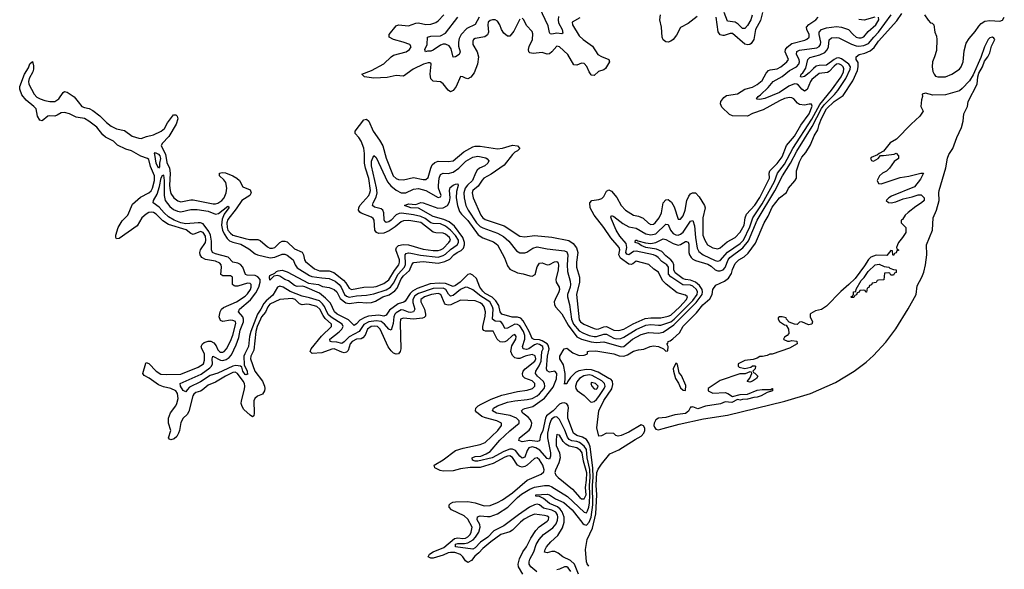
# Model space of a CAD drawing. Header units: inches. Extents: x 2293880 to 2522759, y 823965 to 1006879.
# Tile 288 of 325: x 2489527 to 2497487, y 850049 to 854491. Entities that reach past the tile are written whole.
import ezdxf

# ---------------------------------------------------------------- set-up
doc = ezdxf.new("R2010")
doc.units = ezdxf.units.IN
doc.header["$MEASUREMENT"] = 0
doc.layers.add('C4885', color=7, linetype='Continuous')
doc.layers.add('C4895', color=7, linetype='Continuous')

msp = doc.modelspace()

# ---------------------------------------------------------------- linework, layer by layer
at = {"layer": 'C4885', "color": 5, "elevation": 80}
msp.add_lwpolyline([(2490000, 853700), (2489983.1, 853703.1), (2489930.4, 853730.4), (2489890, 853741.4), (2489862.3, 853737.7), (2489830, 853718), (2489810, 853711.3), (2489770, 853714.4), (2489755.4, 853710), (2489710, 853671.9), (2489690, 853678.3), (2489672.3, 853710), (2489659.2, 853770), (2489642.8, 853790), (2489579.3, 853839.3), (2489543.8, 853883.8), (2489527.2, 853930), (2489529.5, 853950), (2489567, 854050), (2489598.2, 854101.8), (2489610, 854134.4), (2489630, 854151.9), (2489638.7, 854118.7), (2489639.1, 854090), (2489634.2, 854070), (2489603.4, 854016.6), (2489598.5, 853990), (2489600.3, 853970), (2489643.3, 853890), (2489665.5, 853865.5), (2489691.5, 853850), (2489730, 853836.6), (2489770, 853828.7), (2489810, 853829.5), (2489842.5, 853850), (2489877.4, 853902.6), (2489890, 853910.1), (2489910, 853905.5), (2489968.2, 853868.2), (2490000, 853828)], dxfattribs=at)
at = {"layer": 'C4895', "color": 5}
for points, elevation in [([(2493884.1, 854515.9), (2493879, 854490), (2493884, 854464), (2493911.3, 854410), (2493917.3, 854382.7), (2493910, 854376.3), (2493870, 854382.4), (2493830, 854373.3), (2493816.2, 854376.2), (2493810, 854386), (2493799.7, 854439.7), (2493730, 854588.5)], 60), ([(2490000, 853828), (2490030, 853790.1), (2490050, 853780.7), (2490090, 853772.4), (2490117.2, 853757.2), (2490174.9, 853714.9), (2490230, 853658.7), (2490266.5, 853630), (2490310, 853609.2), (2490373.9, 853593.9), (2490435.6, 853550), (2490490, 853532.6), (2490510.4, 853529.6), (2490552.5, 853547.5), (2490610, 853559.4), (2490671.3, 853588.7), (2490696.5, 853610), (2490722.1, 853657.9), (2490770, 853721.1), (2490790, 853722.1), (2490800.1, 853710), (2490805, 853690), (2490792.9, 853647.1), (2490734.1, 853545.9), (2490677.6, 853490), (2490671, 853470), (2490704.9, 853404.9), (2490716.8, 853336.8), (2490738.1, 853290), (2490743.3, 853250), (2490739.5, 853150), (2490743.4, 853110), (2490750, 853086.4), (2490774.4, 853050), (2490806, 853026), (2490830, 853019.1), (2490910, 853035.3), (2490930, 853035.3), (2491090, 853003), (2491110, 853001.7), (2491130, 853008.3), (2491162, 853030), (2491179.4, 853050), (2491196.3, 853090), (2491202.6, 853130), (2491194.6, 853174.6), (2491177.5, 853197.5), (2491142, 853230), (2491143.7, 853250), (2491165.3, 853254.7), (2491190, 853252.6), (2491250.3, 853230), (2491282.3, 853210), (2491303.9, 853190), (2491330, 853140.7), (2491390, 853115.8), (2491397.2, 853090), (2491386.9, 853070), (2491322.5, 853030), (2491277.3, 852962.7), (2491210, 852877.1), (2491201.3, 852850), (2491203.6, 852810), (2491210.9, 852790), (2491230, 852766.1), (2491250.2, 852750), (2491350, 852721.5), (2491384.7, 852715.3), (2491452.9, 852712.9), (2491470, 852706), (2491530, 852655.1), (2491550, 852645.1), (2491570, 852643.6), (2491590, 852650.8), (2491630, 852690.2), (2491650, 852701), (2491670, 852700.9), (2491690, 852694), (2491750, 852639.1), (2491810.6, 852610.6), (2491821.5, 852590), (2491828.6, 852550), (2491836.3, 852536.3), (2491910, 852477.4), (2491950, 852461.4), (2492030, 852461.2), (2492067, 852447), (2492144.2, 852384.2), (2492163.8, 852363.7), (2492190, 852319.8), (2492210, 852309.3), (2492310, 852328.2), (2492390, 852330.5), (2492410, 852335.1), (2492470, 852359.1), (2492510, 852388.9), (2492556.8, 852463.2), (2492592.3, 852510), (2492597.9, 852530), (2492596.4, 852550), (2492569, 852630), (2492572.2, 852650), (2492590, 852666.4), (2492626.5, 852673.5), (2492670, 852671.3), (2492790, 852636.7), (2492870, 852625.4), (2492910, 852624.9), (2492930, 852629.8), (2492950, 852642.5), (2492997.3, 852690), (2493008.9, 852710), (2493002, 852730), (2492970, 852757.5), (2492950, 852765.1), (2492890, 852767.2), (2492870, 852772.5), (2492770, 852850.5), (2492672.4, 852867.6), (2492630, 852865.8), (2492610, 852858), (2492562.3, 852817.7), (2492514.8, 852785.2), (2492470, 852765.8), (2492430, 852762.6), (2492411.5, 852771.5), (2492399.1, 852790), (2492393.5, 852870), (2492385.1, 852885.1), (2492370, 852895.3), (2492286.8, 852926.8), (2492275.5, 852935.5), (2492266.3, 852950), (2492268.1, 852970), (2492277.3, 852990), (2492348.3, 853070), (2492358.3, 853090), (2492361.9, 853110), (2492350, 853207.2), (2492322.1, 853290), (2492314.1, 853330), (2492314.8, 853410), (2492310, 853452.4), (2492288.5, 853510), (2492270, 853537.5), (2492239.1, 853570), (2492238.3, 853590), (2492310, 853681.1), (2492330, 853685.6), (2492350.8, 853670), (2492385.5, 853590), (2492437.1, 853517.1), (2492462.2, 853470), (2492490, 853371.4), (2492547.5, 853230), (2492570, 853207.9), (2492590, 853199), (2492630, 853197.5), (2492710, 853214.5), (2492790, 853198.4), (2492810, 853198.9), (2492830, 853214.6), (2492849.6, 853290.4), (2492862.7, 853317.3), (2492882.3, 853337.7), (2492910, 853347.2), (2492990, 853343.6), (2493030, 853350.6), (2493117.4, 853422.6), (2493190, 853462.9), (2493210, 853468), (2493250, 853468.4), (2493390, 853446.7), (2493430, 853452.1), (2493510, 853476.4), (2493552.2, 853472.2), (2493570.2, 853449.8), (2493551.9, 853430), (2493530, 853418.7), (2493510, 853401.4), (2493444.3, 853315.7), (2493337.4, 853242.6), (2493279.8, 853210), (2493265.1, 853194.9), (2493233.6, 853146.4), (2493191.2, 853110), (2493185.6, 853090), (2493192.1, 853050), (2493255.8, 852910), (2493270.1, 852890), (2493290, 852874.9), (2493444.4, 852824.4), (2493570, 852742.4), (2493610, 852735.2), (2493690, 852746.1), (2493830, 852734), (2493965.7, 852705.7), (2494002.6, 852682.6), (2494027.6, 852647.5), (2494038.2, 852610), (2494027.5, 852530), (2494028.3, 852491.7), (2494051.6, 852410), (2494053.7, 852370), (2494027.9, 852270), (2494050, 852066.3), (2494060.6, 852050), (2494087.9, 852030), (2494170, 851994.6), (2494190, 851990.1), (2494210, 851992.8), (2494250, 852009.7), (2494270, 852011), (2494330, 851982.7), (2494370, 851978.2), (2494410, 851990.1), (2494486.3, 852033.7), (2494584.2, 852075.8), (2494630, 852082.2), (2494710, 852082.1), (2494770, 852093.6), (2494790, 852102.5), (2494864, 852170), (2494918, 852230), (2494925.3, 852250), (2494910, 852263.4), (2494842.7, 852282.7), (2494752.1, 852352.1), (2494723.8, 852383.8), (2494690, 852448.9), (2494654.6, 852474.6), (2494613.5, 852513.4), (2494510, 852538.3), (2494483.3, 852516.7), (2494470, 852511.3), (2494450, 852513.5), (2494383.7, 852563.7), (2494371.4, 852590), (2494377.4, 852630), (2494372.2, 852650), (2494306.3, 852726.3), (2494249.9, 852810), (2494170.4, 852910), (2494138.7, 852970), (2494135.1, 853010), (2494151.7, 853028.3), (2494210, 853036.4), (2494233.7, 853046.3), (2494250, 853062.8), (2494270, 853104.6), (2494290, 853116.9), (2494310, 853106), (2494353.7, 853053.7), (2494390, 852988.4), (2494423.8, 852950), (2494490, 852910.9), (2494530, 852902.5), (2494566.8, 852886.8), (2494610, 852845.5), (2494630, 852834.6), (2494650, 852838.3), (2494665, 852850), (2494697.5, 852890), (2494714.9, 852930), (2494729.4, 853010.6), (2494750, 853035.5), (2494770, 853036.2), (2494796.1, 853016.1), (2494816.9, 852976.9), (2494850, 852879.5), (2494870, 852877.6), (2494890, 852906.2), (2494907.7, 852950), (2494921.5, 853030), (2494936.1, 853063.9), (2494950, 853082), (2494964.7, 853090), (2494990, 853090.1), (2495019.4, 853059.4), (2495063.8, 852990), (2495069.6, 852970), (2495048.7, 852890), (2495048.4, 852770), (2495050.6, 852750), (2495064.4, 852710), (2495088.4, 852670), (2495130, 852645.9), (2495170, 852639.6), (2495190, 852647.4), (2495244.9, 852695.1), (2495310.5, 852730), (2495350, 852772.4), (2495383.9, 852830), (2495391.4, 852890), (2495401.8, 852918.2), (2495470, 852991.9), (2495510, 853054.8), (2495587.7, 853210), (2495586.9, 853250), (2495591.2, 853270), (2495650, 853328.4), (2495690, 853383.3), (2495725.6, 853474.4), (2495790, 853549.6), (2495841.7, 853638.3), (2495908.9, 853730), (2495932.2, 853792.2), (2495926.9, 853806.9), (2495910, 853808.8), (2495870, 853800.5), (2495830, 853805.6), (2495814.9, 853814.9), (2495784.7, 853850), (2495770, 853858.8), (2495750, 853861), (2495710, 853852.5), (2495670, 853835.8), (2495537.6, 853762.5), (2495450, 853731.5), (2495410, 853712.1), (2495290, 853713.9), (2495263.9, 853723.9), (2495203.5, 853783.5), (2495192, 853810), (2495196.3, 853830), (2495218.3, 853861.7), (2495241.7, 853878.3), (2495330, 853892), (2495390, 853929.6), (2495450, 853946.4), (2495490, 853966.1), (2495530, 853998.8), (2495562.1, 854057.9), (2495581.1, 854078.9), (2495594.7, 854085.3), (2495650, 854094.4), (2495678.7, 854110), (2495729, 854150), (2495741, 854170), (2495715.9, 854230), (2495718.7, 854250), (2495730.3, 854269.7), (2495770, 854299.3), (2495874.2, 854325.8), (2495890, 854332.7), (2495908.9, 854350), (2495909.8, 854370), (2495891.5, 854410), (2495888.6, 854430), (2495907.1, 854452.9), (2495961.7, 854490), (2495983.1, 854510)], 80), ([(2493707.3, 850027.3), (2493658.2, 850070), (2493645.2, 850090), (2493644.6, 850110), (2493651, 850130), (2493684, 850190), (2493701.4, 850250), (2493725.3, 850290), (2493760.5, 850330), (2493836.8, 850383.2), (2493863.6, 850416.4), (2493874.6, 850445.4), (2493877.6, 850470), (2493874, 850490), (2493862.1, 850510), (2493830, 850527.8), (2493761.7, 850541.7), (2493730, 850570.3), (2493710, 850574.7), (2493690, 850570.5), (2493648.2, 850550), (2493558.7, 850490), (2493440.6, 850399.4), (2493358.9, 850361.1), (2493311.9, 850308.1), (2493251, 850269), (2493210, 850222.3), (2493190, 850210.6), (2493049.3, 850230), (2493050, 850251.1), (2493070, 850258.3), (2493122.8, 850257.2), (2493150, 850262.6), (2493192.9, 850287.1), (2493212.1, 850307.9), (2493238.8, 850350), (2493250.5, 850390), (2493245.8, 850410), (2493225, 850450), (2493227.5, 850472.5), (2493250, 850480.9), (2493310, 850474.4), (2493330, 850476.9), (2493390, 850498.4), (2493472.8, 850550), (2493550.9, 850630), (2493583.7, 850656.3), (2493650, 850697), (2493690, 850712.1), (2493770, 850727), (2493804.8, 850724.8), (2493830, 850716.6), (2493956.1, 850636.1), (2494090, 850510.1), (2494110, 850505.1), (2494118.3, 850521.7), (2494129, 850551), (2494133.2, 850586.8), (2494136.8, 850650), (2494133.2, 850730), (2494140, 850790), (2494135.1, 850855.1), (2494113.7, 850950), (2494110, 851016.4), (2494090, 851045.1), (2494053, 851073), (2494030, 851082.2), (2493990, 851086.3), (2493970, 851097), (2493956, 851116), (2493934.4, 851174.3), (2493890, 851259.8), (2493870, 851280.8), (2493850, 851277.3), (2493830, 851264.4), (2493824.4, 851255.6), (2493810, 851222.3), (2493794.6, 851150), (2493792.6, 851110), (2493817.7, 850990), (2493817.9, 850962.1), (2493810, 850939.3), (2493790, 850943.4), (2493731.2, 851011.2), (2493699.9, 851030), (2493670, 851038.3), (2493642, 851030), (2493628.6, 851010), (2493610, 850955.3), (2493590, 850945.7), (2493570, 850962.4), (2493535.5, 851010), (2493510, 851020.2), (2493490, 851018.6), (2493440.1, 850999.9), (2493345.8, 850950), (2493230, 850922.6), (2493210, 850921.8), (2493187.5, 850930), (2493184.5, 850950), (2493190, 850953.7), (2493210, 850960.3), (2493255.5, 850964.4), (2493298.5, 850981.5), (2493330, 851001.6), (2493408.8, 851091.2), (2493490, 851167.9), (2493565.8, 851230), (2493564.5, 851250), (2493543.9, 851270), (2493490.7, 851290.7), (2493382, 851310), (2493349, 851330), (2493356.5, 851350), (2493389.8, 851370), (2493470, 851399.4), (2493530, 851411.1), (2493630, 851419.9), (2493670, 851430.1), (2493710, 851450.5), (2493730, 851466.2), (2493766.3, 851510), (2493772.8, 851530), (2493770.2, 851550.2), (2493757.5, 851570), (2493712.1, 851610), (2493697.8, 851630), (2493699.9, 851650), (2493727, 851693), (2493742.4, 851730), (2493748.1, 851810), (2493759.4, 851830), (2493756.1, 851850), (2493730, 851866.4), (2493710, 851869.9), (2493690, 851862.9), (2493643.7, 851830), (2493624.9, 851825), (2493598, 851830), (2493591.7, 851850), (2493610, 851908.9), (2493610, 851938), (2493600.1, 851970), (2493570, 852015.6), (2493550, 852028.3), (2493530, 852028.7), (2493470, 851997.2), (2493450, 851995.3), (2493433.5, 852030), (2493422.5, 852042.5), (2493410, 852050.5), (2493370, 852055.5), (2493349.9, 852069.9), (2493355.2, 852150), (2493350.5, 852170), (2493328.9, 852210), (2493256.1, 852256.1), (2493190, 852308.5), (2493150, 852327.5), (2493130, 852328.9), (2493090, 852311), (2493030, 852261.3), (2493010, 852257), (2492993.3, 852273.3), (2492972.8, 852310), (2492950, 852321.3), (2492870, 852318.4), (2492750, 852278.9), (2492720.9, 852259.1), (2492705.6, 852230), (2492706.1, 852206.1), (2492722.7, 852150), (2492710.8, 852130), (2492690, 852124.5), (2492670, 852126.7), (2492630, 852143), (2492610, 852144.5), (2492570, 852121.5), (2492559, 852110), (2492551.1, 852090), (2492545, 852035), (2492530, 851982.7), (2492510, 851989.2), (2492477, 852030), (2492450, 852051.2), (2492410, 852057.5), (2492350, 852048.7), (2492310, 852026.4), (2492270.4, 851969.6), (2492191.3, 851928.7), (2492150, 851886.8), (2492130, 851872.8), (2492090, 851883.4), (2492047.2, 851887.2), (2492036.9, 851890), (2492034.9, 851910), (2492110, 851967.7), (2492130.9, 851989.1), (2492140.9, 852010), (2492133.4, 852030), (2492045.8, 852085.8), (2492024.5, 852104.5), (2492009.3, 852129.3), (2491992.4, 852172.4), (2491975.5, 852195.5), (2491950, 852218.3), (2491870, 852244.1), (2491810, 852255.1), (2491713.9, 852293.9), (2491657.3, 852330), (2491630, 852337.7), (2491610, 852328.1), (2491574.8, 852265.2), (2491520.3, 852219.7), (2491501.7, 852198.3), (2491477.6, 852150), (2491448.7, 852111.3), (2491395, 851970), (2491384.7, 851930), (2491377.7, 851850), (2491346.2, 851790), (2491340.3, 851770), (2491341.9, 851701.9), (2491365.7, 851650), (2491370, 851622), (2491366.6, 851626.6), (2491358.6, 851621.4), (2491350, 851622.3), (2491331.3, 851650), (2491323.3, 851683.3), (2491311.8, 851691.8), (2491275.3, 851695.3), (2491249.8, 851690.2), (2491130, 851633.5), (2491066.2, 851613.8), (2490990, 851564.3), (2490899.9, 851520.1), (2490879.8, 851500.2), (2490870, 851482.9), (2490865, 851485), (2490850, 851492.8), (2490826.7, 851530), (2490825.2, 851550), (2490993.8, 851626.2), (2491063.8, 851676.2), (2491077.6, 851690), (2491085.7, 851710), (2491082.9, 851750), (2491088.8, 851771.2), (2491150, 851737.7), (2491170, 851735.6), (2491195.8, 851744.2), (2491219.2, 851760.8), (2491238.4, 851781.6), (2491277.1, 851862.9), (2491297.4, 851922.6), (2491310, 851980.5), (2491335.2, 852050), (2491336.8, 852070), (2491330, 852090), (2491295.3, 852130), (2491304.7, 852150), (2491392.1, 852227.9), (2491436.8, 852283.2), (2491459.4, 852330), (2491470.8, 852370), (2491470.2, 852390), (2491452.8, 852412.8), (2491430, 852422.8), (2491366.1, 852426.1), (2491351.5, 852431.6), (2491330.2, 852490), (2491311.8, 852511.8), (2491290, 852523.3), (2491249.9, 852529.9), (2491211.6, 852571.6), (2491110, 852597.3), (2491085.4, 852610), (2491078.2, 852630), (2491078.2, 852701.8), (2491070, 852750), (2491057.5, 852777.5), (2491010, 852839.5), (2490990, 852849), (2490970, 852849.6), (2490870, 852841.3), (2490830.7, 852850), (2490775.8, 852870), (2490730, 852898), (2490694, 852930), (2490654.8, 852974.8), (2490605.6, 853010), (2490609.2, 853030), (2490638.4, 853081.6), (2490657.1, 853142.9), (2490670, 853212), (2490684, 853236), (2490690, 853234), (2490694.3, 853190), (2490694.5, 853070), (2490703.7, 853030), (2490739.9, 852979.9), (2490770, 852956), (2490802.2, 852942.2), (2490830, 852938.5), (2490910, 852956.4), (2490962.9, 852957.1), (2491050, 852943.9), (2491110, 852917.8), (2491135.3, 852924.7), (2491210, 852984), (2491217.3, 852977.3), (2491216.6, 852970), (2491181.1, 852918.9), (2491162.7, 852877.3), (2491157.7, 852830), (2491166.2, 852790), (2491179.9, 852759.9), (2491203.4, 852723.4), (2491223.9, 852703.9), (2491250, 852692.2), (2491315.7, 852675.7), (2491379.6, 852639.6), (2491430, 852598.5), (2491450, 852589.2), (2491552.7, 852567.3), (2491590, 852572.2), (2491650, 852595.9), (2491670, 852596.5), (2491690, 852586.3), (2491736.8, 852550), (2491753.3, 852510), (2491770, 852484.3), (2491870, 852422.1), (2491890, 852414.9), (2491970, 852403.1), (2492030, 852399.2), (2492076.5, 852376.5), (2492110.6, 852350.6), (2492127.1, 852330), (2492152.8, 852270), (2492170, 852255.4), (2492190, 852249.3), (2492250, 852259), (2492330, 852264.1), (2492390, 852275.1), (2492490, 852308.2), (2492524.3, 852330), (2492550, 852362.4), (2492587.2, 852432.7), (2492638.9, 852490), (2492646.7, 852513.3), (2492642.1, 852590), (2492650, 852600.6), (2492670, 852605.4), (2492690, 852603.5), (2492766.7, 852586.7), (2492910, 852570.6), (2492950, 852584), (2492970, 852596.6), (2493010, 852633.3), (2493063.3, 852670), (2493074.2, 852690), (2493073.1, 852710), (2493050, 852747.5), (2493010.2, 852790.2), (2492970, 852822.3), (2492930, 852840.3), (2492870, 852842.9), (2492850, 852849.7), (2492803.6, 852883.6), (2492770, 852899.6), (2492710, 852914.3), (2492613.3, 852926.7), (2492594.6, 852925.4), (2492570, 852912.7), (2492530.2, 852869.8), (2492510, 852857.7), (2492490, 852851.2), (2492479.7, 852859.7), (2492473.8, 852873.8), (2492470.6, 852930), (2492461.4, 852950), (2492450, 852960.9), (2492395.3, 852975.3), (2492380.2, 852990), (2492384.5, 853010), (2492410, 853055.5), (2492417.5, 853090), (2492412, 853132), (2492371.2, 853310), (2492372, 853348), (2492390, 853394), (2492410, 853376.9), (2492500.7, 853180.7), (2492527.1, 853147.1), (2492570, 853111.9), (2492610, 853092.1), (2492648.7, 853090), (2492710, 853121.8), (2492750, 853125.6), (2492810, 853109.2), (2492910, 853052.7), (2492930, 853060.3), (2492933.6, 853070), (2492914, 853130), (2492911.9, 853150), (2492918, 853210), (2492930, 853240.6), (2492950, 853249.5), (2492990, 853247.7), (2493030, 853257.7), (2493077.6, 853290), (2493133.9, 853346.1), (2493190, 853379.3), (2493230, 853388.2), (2493294, 853374), (2493306.7, 853366.7), (2493320.6, 853350), (2493312.2, 853330), (2493286.3, 853310), (2493244.7, 853290), (2493226.6, 853273.4), (2493210.8, 853249.2), (2493187.3, 853190), (2493147, 853153), (2493129, 853130), (2493117.1, 853090), (2493119.9, 853050), (2493132.5, 852990), (2493152.1, 852952.2), (2493219.4, 852850), (2493250, 852820.3), (2493270, 852808.3), (2493390, 852765.7), (2493439, 852739), (2493480.6, 852700.6), (2493543.9, 852623.9), (2493570, 852607.1), (2493610, 852606.4), (2493627.7, 852612.3), (2493674.7, 852645.3), (2493710, 852654.5), (2493790, 852638.1), (2493930, 852623.9), (2493950, 852614.4), (2493959.5, 852590), (2493952.5, 852510), (2493954.8, 852454.8), (2493977.8, 852377.8), (2493980.9, 852350), (2493977.9, 852330), (2493955.4, 852270), (2493954.4, 852250), (2493970.8, 852190), (2493986.9, 852070), (2494004.2, 852030), (2494050, 851975.6), (2494078.9, 851958.9), (2494130, 851939.6), (2494169.9, 851930.1), (2494190, 851930.3), (2494250, 851949.5), (2494270, 851949.4), (2494330, 851917.2), (2494350, 851911.6), (2494386.3, 851913.7), (2494410, 851924), (2494510, 851988), (2494590, 852022.3), (2494630, 852027.2), (2494690, 852020.9), (2494710, 852023.1), (2494790, 852048.4), (2494817.7, 852070), (2494970, 852222), (2495003.6, 852270), (2495006.8, 852290), (2494999, 852310), (2494970, 852336.3), (2494950, 852344.2), (2494888.2, 852348.2), (2494790, 852413.4), (2494772.9, 852432.9), (2494771.2, 852490), (2494759.5, 852510), (2494717.7, 852537.7), (2494688.5, 852570), (2494670, 852583.5), (2494650, 852591.6), (2494510, 852620.9), (2494490, 852616), (2494450, 852591.6), (2494435, 852595), (2494427.4, 852610), (2494434.3, 852650), (2494430, 852680.6), (2494379.3, 852740.7), (2494349.6, 852790), (2494310, 852878.4), (2494305.8, 852894.2), (2494310, 852907.3), (2494330, 852901.2), (2494402.9, 852842.9), (2494450, 852815.9), (2494510, 852805.1), (2494590, 852759.7), (2494630, 852752.3), (2494670, 852760.3), (2494750, 852838.5), (2494770, 852836.5), (2494789.3, 852789.3), (2494810, 852761.9), (2494830, 852751.5), (2494850, 852750.5), (2494870, 852758), (2494890, 852773), (2494950, 852861), (2494970, 852868.9), (2494983.3, 852823.3), (2494991, 852730), (2495004.9, 852644.9), (2495016, 852616), (2495052.6, 852590), (2495150, 852545.8), (2495170, 852538.8), (2495190, 852543.3), (2495247.6, 852612.4), (2495350, 852681.2), (2495377.9, 852710), (2495430, 852815.3), (2495455, 852890), (2495530, 853003.4), (2495630, 853182.9), (2495653, 853250), (2495710, 853324.3), (2495776.6, 853450), (2495930, 853686.1), (2495995.4, 853804.6), (2496090, 853919.7), (2496167.1, 854030), (2496187.1, 854070), (2496190, 854093.8), (2496183.7, 854110), (2496170, 854123.9), (2496150, 854134), (2496130, 854131.3), (2496110, 854116.2), (2496070, 854071.1), (2496056.5, 854063.5), (2495990, 854054.9), (2495930, 854006.7), (2495918.5, 853990), (2495892.9, 853927.1), (2495870, 853913.8), (2495850, 853929.9), (2495822.4, 853962.4), (2495810, 853970.7), (2495790, 853972.8), (2495745.4, 853954.6), (2495670, 853901.7), (2495550, 853853.4), (2495510, 853845), (2495487.6, 853847.6), (2495484.5, 853850), (2495495.8, 853870), (2495516.2, 853883.8), (2495577.7, 853942.3), (2495617, 853990), (2495690, 854032.6), (2495750, 854078.8), (2495806, 854110), (2495825.7, 854130), (2495831.6, 854150), (2495827.2, 854170), (2495806.8, 854210), (2495810, 854232.5), (2495830, 854244), (2495970, 854264.3), (2495990, 854273.6), (2496001.3, 854290), (2496004.1, 854310), (2495989.9, 854370), (2495991.2, 854388.8), (2496009.7, 854410.3), (2496050, 854425.1), (2496090, 854431), (2496130, 854434.4), (2496170, 854429.2), (2496226.7, 854410), (2496263.8, 854370), (2496290, 854350.2), (2496310, 854343.8), (2496330, 854343.8), (2496350, 854350.9), (2496386.2, 854393.8), (2496447.3, 854450), (2496471.6, 854490), (2496469.7, 854509.7)], 60), ([(2494044.8, 850010), (2494010.8, 850090.8), (2493981.1, 850121.1), (2493918, 850150), (2493879.7, 850179.7), (2493851.9, 850191.9), (2493828.2, 850191.8), (2493790, 850181.6), (2493770, 850186.6), (2493775.7, 850210), (2493786.9, 850230), (2493819.6, 850270), (2493877.7, 850322.3), (2493915.4, 850384.6), (2493928, 850430), (2493929.9, 850470), (2493912.7, 850512.7), (2493895.6, 850535.6), (2493874, 850554), (2493810, 850580.8), (2493761.6, 850621.6), (2493730, 850636.4), (2493700.8, 850640.8), (2493698.7, 850650), (2493790, 850656.7), (2493810, 850650.1), (2493858.9, 850618.9), (2493924.8, 850590), (2493994, 850530), (2494079.7, 850419.7), (2494090, 850410.1), (2494110, 850406.5), (2494130, 850430.9), (2494145.6, 850470), (2494159.1, 850570), (2494156.4, 850730), (2494162.1, 850790), (2494160, 850870), (2494138.9, 851038.9), (2494129.1, 851069.1), (2494110, 851097.9), (2494077.7, 851117.7), (2494030, 851130.9), (2494004.2, 851150), (2493958.8, 851270), (2493957.4, 851310), (2493964.2, 851350), (2493960.7, 851370), (2493950, 851385.6), (2493930, 851392.9), (2493910, 851392.5), (2493890, 851383.5), (2493838.6, 851330), (2493786.2, 851290), (2493776.5, 851270), (2493755, 851170), (2493737.1, 851130), (2493730, 851087.7), (2493710, 851080.4), (2493650, 851088.8), (2493590, 851080.3), (2493560.9, 851090), (2493568, 851110), (2493645.4, 851174.6), (2493656.3, 851190), (2493665.1, 851214.9), (2493666.2, 851230), (2493657.2, 851257.2), (2493637.6, 851277.6), (2493593.8, 851310), (2493582.4, 851330), (2493596.3, 851343.7), (2493610, 851349.5), (2493675.2, 851364.8), (2493768.3, 851431.7), (2493838.9, 851521.1), (2493867.4, 851587.4), (2493870.2, 851630), (2493852.4, 851650), (2493810, 851641.7), (2493790, 851651.5), (2493786.2, 851670), (2493795.1, 851770), (2493808, 851830), (2493799.3, 851859.3), (2493790.5, 851870.5), (2493750, 851895.1), (2493730, 851902.7), (2493686.7, 851906.7), (2493670, 851912.9), (2493644.5, 851970), (2493596.5, 852056.6), (2493577.9, 852077.9), (2493550, 852087.2), (2493507, 852087), (2493425.9, 852110), (2493412.5, 852130), (2493401.6, 852181.6), (2493377.2, 852217.2), (2493347.1, 852247.1), (2493290, 852278.8), (2493270, 852296.5), (2493245.9, 852330), (2493219.2, 852399.2), (2493190, 852427.1), (2493170, 852435.8), (2493149.3, 852430.7), (2493086.8, 852370), (2493050, 852342.6), (2493030, 852335), (2492970, 852358.3), (2492917.5, 852362.5), (2492844.9, 852355.1), (2492741, 852319), (2492703.1, 852296.9), (2492682.9, 852277), (2492644.5, 852215.5), (2492632.7, 852207.3), (2492587.1, 852193), (2492516, 852144), (2492490, 852102.2), (2492470, 852095.3), (2492430, 852101.7), (2492346.4, 852093.6), (2492316.2, 852083.8), (2492277.9, 852062.2), (2492250, 852032), (2492230, 852019.8), (2492184.1, 852064.1), (2492094.7, 852110), (2492070.9, 852130), (2492039.5, 852199.4), (2492000.6, 852240.6), (2491950, 852279.9), (2491831.6, 852331.6), (2491810, 852336.4), (2491770, 852334.8), (2491750, 852342.4), (2491700, 852380), (2491670, 852391.8), (2491630, 852418.2), (2491610, 852424.1), (2491582.9, 852417.1), (2491550, 852384.5), (2491545.6, 852410), (2491550, 852424), (2491590, 852443), (2491603.6, 852456.4), (2491617.7, 852462.3), (2491650, 852465.3), (2491690, 852452.8), (2491862.4, 852362.4), (2491943.1, 852350), (2491975.6, 852335.6), (2492030, 852325.6), (2492070, 852311.3), (2492090, 852292.4), (2492118.4, 852238.4), (2492163.6, 852203.6), (2492190, 852196.7), (2492270, 852208.1), (2492330, 852201.7), (2492370, 852205.4), (2492404.7, 852215.3), (2492463.5, 852250), (2492513, 852267), (2492560.7, 852299.3), (2492578.7, 852321.3), (2492610, 852395.2), (2492630, 852419.9), (2492677.3, 852462.7), (2492696.9, 852510), (2492710, 852528.3), (2492790, 852535.4), (2492910, 852523.6), (2492964.9, 852535.1), (2493004.9, 852555.1), (2493035.5, 852590), (2493064, 852610), (2493095.7, 852624.3), (2493114.6, 852645.4), (2493123.2, 852670), (2493123.9, 852690), (2493110.2, 852730.2), (2493042.1, 852822.1), (2492997.7, 852857.7), (2492957.1, 852877.1), (2492870, 852901.3), (2492750, 852967.6), (2492689.2, 852970), (2492637, 852990), (2492670, 853001.8), (2492730, 852997), (2492770, 853012.3), (2492790, 853010.8), (2492907, 852967), (2492950.9, 852969.1), (2492984.3, 852990), (2493000.9, 853019.1), (2493007.3, 853050), (2493002, 853110), (2493006.3, 853133.6), (2493030, 853153.1), (2493050, 853161.2), (2493070, 853162.8), (2493071.9, 853150), (2493058.6, 853101.4), (2493056.3, 853050), (2493065.3, 852990), (2493081.6, 852941.6), (2493097.9, 852917.9), (2493150, 852868.7), (2493233.1, 852753.1), (2493270, 852726.7), (2493356.1, 852696), (2493388.7, 852670), (2493446.9, 852566.8), (2493470, 852500.2), (2493490, 852473.2), (2493550, 852444.2), (2493597.8, 852437.7), (2493650, 852419.7), (2493670, 852417.3), (2493693.8, 852430), (2493710, 852492), (2493730, 852523.8), (2493750, 852525.9), (2493790, 852510.1), (2493810, 852512.4), (2493850, 852534.2), (2493870, 852537.5), (2493878.3, 852530), (2493882.3, 852510), (2493879.7, 852470), (2493861.2, 852390), (2493864.1, 852370), (2493888.2, 852330), (2493890.1, 852310), (2493884.9, 852290), (2493854.5, 852230), (2493848.7, 852210), (2493849.3, 852190), (2493859.7, 852170), (2493910, 852113.5), (2493962.2, 852022.2), (2494030, 851927.5), (2494067.9, 851907.9), (2494147.7, 851887.7), (2494190, 851882.5), (2494250, 851887), (2494390, 851845.7), (2494410.4, 851849.6), (2494480.6, 851910), (2494550, 851947.7), (2494610, 851963.9), (2494690, 851957), (2494730, 851966.1), (2494815.3, 852024.7), (2494996.2, 852203.8), (2495044.3, 852270), (2495047.8, 852290), (2495043.5, 852310), (2495021.9, 852341.9), (2494990, 852368.5), (2494950, 852386), (2494910, 852389.7), (2494890, 852397.3), (2494825.7, 852445.7), (2494815.6, 852470), (2494814.4, 852510), (2494807.3, 852530), (2494790.6, 852550.6), (2494750, 852581.9), (2494717.9, 852618), (2494674.9, 852634.9), (2494589.7, 852650), (2494550, 852665.9), (2494530, 852681.8), (2494503.1, 852690), (2494504.5, 852710), (2494515.5, 852710), (2494523.6, 852703.6), (2494586.5, 852686.5), (2494630, 852681.7), (2494670, 852688.6), (2494730, 852720.1), (2494750, 852715), (2494810, 852680.6), (2494850, 852668.2), (2494870, 852672.9), (2494910, 852699.1), (2494917.5, 852697.5), (2494930, 852692.5), (2494935.7, 852675.7), (2494937.4, 852610), (2494942.5, 852590), (2494954.1, 852570), (2494970, 852555.4), (2494990, 852545.3), (2495090, 852514.8), (2495117.9, 852497.9), (2495150, 852468.8), (2495170, 852459.7), (2495190, 852459.7), (2495213.8, 852470), (2495230.8, 852489.2), (2495255.3, 852550), (2495268, 852570), (2495372.7, 852647.3), (2495417.5, 852702.5), (2495490, 852870.9), (2495631.7, 853108.3), (2495693.6, 853230), (2495758, 853330), (2495810, 853429.2), (2495933.5, 853626.6), (2496007.5, 853772.5), (2496030, 853803.7), (2496113.5, 853886.5), (2496140.5, 853919.5), (2496205.7, 854014.3), (2496241.5, 854090), (2496242.4, 854110), (2496230.8, 854130), (2496219.6, 854139.6), (2496170, 854175.5), (2496150, 854181.7), (2496130, 854179.3), (2496110, 854169), (2496050, 854122.5), (2495990, 854121), (2495966.2, 854113.8), (2495942.9, 854097.1), (2495910, 854061.3), (2495870, 854030.8), (2495850, 854026), (2495838.7, 854030), (2495843.5, 854050), (2495858, 854062), (2495881, 854099), (2495897.3, 854170), (2495914.2, 854185.8), (2495994.4, 854205.6), (2496034.8, 854225.2), (2496054.1, 854245.9), (2496064.8, 854270), (2496071.5, 854328.4), (2496090, 854343.8), (2496130, 854347.9), (2496150, 854344.3), (2496250, 854292), (2496290, 854279.6), (2496310, 854277.5), (2496350, 854282.4), (2496390, 854298.7), (2496430.9, 854350), (2496469.9, 854390), (2496571.4, 854530)], 40), ([(2493570, 854496), (2493521, 854399), (2493490, 854358), (2493470, 854358.3), (2493441, 854381), (2493420.7, 854410), (2493407.4, 854450), (2493390, 854479.1), (2493370, 854488.2), (2493350, 854489.7), (2493330, 854484.7), (2493315.3, 854470), (2493310.3, 854450), (2493317.2, 854390), (2493310, 854367.6), (2493288.6, 854351.4), (2493210, 854339.7), (2493195.8, 854330), (2493190, 854317.2), (2493191.3, 854290), (2493225.3, 854230), (2493234.8, 854190), (2493228, 854130), (2493200.1, 854059.9), (2493174.6, 854025.4), (2493150, 854013.8), (2493130, 854018), (2493110, 854029.7), (2493090, 854032), (2493055, 853950), (2493030, 853917.2), (2493010, 853908.5), (2492990, 853921), (2492950, 853972.2), (2492930, 853988.5), (2492870, 853994.7), (2492851.9, 854011.8), (2492845.6, 854050), (2492854.4, 854130), (2492850, 854138.7), (2492841.7, 854141.7), (2492830, 854142.4), (2492790.3, 854130), (2492708.7, 854090), (2492630, 854033.7), (2492570, 854038.3), (2492497.7, 854022.3), (2492390, 854019), (2492313.2, 854030), (2492294, 854050), (2492370, 854080.2), (2492470, 854133.9), (2492529.6, 854190.5), (2492550, 854203.1), (2492650, 854230.9), (2492677.7, 854250), (2492691.6, 854270), (2492679.7, 854290), (2492628, 854310), (2492548, 854330), (2492513.3, 854350), (2492512.8, 854370), (2492570, 854440.7), (2492590, 854450.2), (2492670, 854441.5), (2492730, 854462.4), (2492750, 854463.9), (2492810, 854451.8), (2492850, 854455.3), (2492890, 854468.2), (2492910, 854481.1), (2492956.8, 854530)], 80), ([(2493242.1, 854510), (2493209.3, 854450.7), (2493141.4, 854418.6), (2493096.8, 854370), (2493080.6, 854339.4), (2493073.3, 854310), (2493075.7, 854275.7), (2493087.8, 854230), (2493078.7, 854210), (2493050, 854189.8), (2493030, 854187.6), (2493016.1, 854256.1), (2492999.1, 854279.1), (2492970, 854293.9), (2492950, 854294), (2492930, 854285.8), (2492870, 854243.6), (2492850, 854235.9), (2492824.5, 854235.5), (2492808.7, 854230), (2492802.4, 854250), (2492821.8, 854290), (2492822.9, 854350), (2492850, 854356.8), (2492930, 854361.4), (2492970, 854380.8), (2493070.3, 854509.7)], 60), ([(2494128.2, 850075.4), (2494113.8, 850093.8), (2494107.9, 850110), (2494101.1, 850210), (2494114.2, 850290), (2494158.8, 850381.2), (2494184.2, 850495.8), (2494191.3, 850650), (2494187.2, 850730), (2494191.9, 850830), (2494203, 850857), (2494230, 850898.6), (2494296.9, 850983.1), (2494370, 851013.7), (2494502, 851098), (2494550, 851123.7), (2494572, 851148), (2494580.9, 851170), (2494581.7, 851190), (2494570, 851209.6), (2494550, 851215.6), (2494450, 851157), (2494390, 851129.5), (2494365.6, 851125.6), (2494346, 851130), (2494330, 851146), (2494270, 851148), (2494230, 851128), (2494210, 851126), (2494191.8, 851191.8), (2494210, 851330.8), (2494250, 851414.3), (2494312.8, 851507.2), (2494322.7, 851542.7), (2494318.7, 851570), (2494305.2, 851585.2), (2494290, 851589.9), (2494202.4, 851642.4), (2494150, 851661.7), (2494110, 851662.8), (2494047.8, 851652.2), (2494020, 851640), (2493980.4, 851599.6), (2493955.3, 851564.7), (2493950, 851547), (2493931.2, 851548.9), (2493930, 851546), (2493937.5, 851582.5), (2493935.3, 851630), (2493922.2, 851702.2), (2493893.2, 851750), (2493894, 851770), (2493929.2, 851830.8), (2493950, 851836), (2493999.3, 851799.3), (2494050, 851777.3), (2494090, 851778.8), (2494112.7, 851787.3), (2494118, 851790), (2494118, 851810), (2494127, 851813), (2494184.5, 851815.5), (2494329.8, 851790.2), (2494373.7, 851773.6), (2494410, 851771.6), (2494439.2, 851780.8), (2494490, 851812.3), (2494530, 851823.7), (2494572.1, 851827.9), (2494624, 851850), (2494650, 851854), (2494691, 851850), (2494731, 851831), (2494750, 851812), (2494766, 851814), (2494768, 851850), (2494759, 851870), (2494765.4, 851874.6), (2494769.6, 851890), (2494784.9, 851895.1), (2494807.8, 851912.2), (2494859.8, 851960.2), (2494890, 852014.3), (2494997.5, 852122.5), (2495050, 852187), (2495104.8, 852235.2), (2495123.6, 852270), (2495130, 852311.3), (2495153.6, 852346.4), (2495223.5, 852376.5), (2495257.1, 852402.9), (2495281.5, 852438.5), (2495290, 852473), (2495310, 852520.3), (2495341.2, 852550), (2495384.7, 852575.3), (2495417.1, 852602.9), (2495475.8, 852684.2), (2495544.5, 852850), (2495576.3, 852903.7), (2495610, 852974.2), (2495670, 853051.8), (2495726.8, 853093.2), (2495742.7, 853130), (2495792.3, 853187.7), (2495806, 853210), (2495806.6, 853270), (2495830, 853342), (2495850, 853378.9), (2495881.5, 853418.5), (2495920.6, 853479.4), (2495950, 853552.4), (2495978.9, 853601.1), (2495990, 853644.2), (2496010, 853693.1), (2496049.4, 853770), (2496110, 853829.6), (2496183.2, 853876.8), (2496263.1, 853996.9), (2496300, 854080), (2496306.3, 854110), (2496304.5, 854144.5), (2496289.7, 854170), (2496289.2, 854190), (2496312.7, 854210), (2496359, 854221), (2496402.3, 854237.7), (2496435.2, 854264.8), (2496470, 854316.8), (2496618, 854482), (2496658.5, 854541.5)], 20), ([(2495004.3, 854515.7), (2494930, 854460.8), (2494870, 854426.5), (2494835.5, 854364.5), (2494810, 854331.7), (2494790, 854316.4), (2494770.5, 854309.5), (2494750, 854311.1), (2494728.7, 854328.7), (2494721.1, 854350), (2494714.6, 854430), (2494702.5, 854490), (2494708.6, 854530)], 80), ([(2495531, 854550), (2495514.7, 854485.3), (2495476, 854410), (2495461.2, 854330), (2495441.2, 854298.8), (2495430, 854290.5), (2495413, 854287), (2495390, 854291.5), (2495290, 854379.9), (2495270, 854379.2), (2495223.2, 854363.2), (2495210, 854361.9), (2495189.1, 854369.1), (2495172.9, 854392.9), (2495157.4, 854510)], 80), ([(2495448.2, 854528.2), (2495437.2, 854490), (2495410, 854442.6), (2495390, 854418.6), (2495370, 854420.2), (2495335.4, 854455.4), (2495310.4, 854470.4), (2495250, 854479.1), (2495221.6, 854550)], 60), ([(2496440.7, 854510), (2496353.2, 854486.8), (2496310, 854492.6)], 60), ([(2496840.7, 854530), (2496870, 854486), (2496890, 854466.4), (2496903, 854463), (2496916, 854450), (2496924, 854390), (2496937.8, 854357.8), (2496942.3, 854330), (2496937.5, 854242.5), (2496923.1, 854190), (2496905.8, 854150), (2496903.2, 854110), (2496910, 854071.3), (2496918.4, 854050), (2496930, 854035.5), (2496950, 854029.3), (2497010, 854029.3), (2497062.9, 854050), (2497124.4, 854090), (2497137.3, 854110), (2497152.9, 854150), (2497160.9, 854239.1), (2497179.2, 854300.8), (2497202, 854338), (2497250, 854394.6), (2497280.9, 854439.1), (2497299.9, 854460.1), (2497330, 854479.7), (2497370, 854485.2), (2497450, 854478.1), (2497472.8, 854487.2), (2497486.5, 854510)], 20), ([(2494055.7, 854504.3), (2493994.3, 854470), (2493995, 854450), (2494050, 854361), (2494082.3, 854330), (2494157.6, 854277.5), (2494200.1, 854210), (2494230, 854192.2), (2494290.3, 854170), (2494294, 854150), (2494262.6, 854097.4), (2494250, 854085.9), (2494207.3, 854072.7), (2494170, 854039.3), (2494150, 854041.6), (2494146, 854046), (2494129.6, 854069.6), (2494112.7, 854112.7), (2494090, 854135.8), (2494070, 854137.9), (2494030, 854122.8), (2494006.5, 854126.5), (2493958.7, 854210), (2493890, 854270.6), (2493870, 854276.8), (2493830.1, 854229.9), (2493810, 854213.5), (2493790, 854211.6), (2493750, 854224.8), (2493676.9, 854216.9), (2493650, 854222.6), (2493643.5, 854230), (2493640.7, 854250), (2493646.2, 854273.8), (2493672.6, 854330), (2493676, 854376), (2493670, 854394), (2493622.8, 854442.8), (2493602.7, 854490), (2493590, 854502.7)], 80), ([(2493595, 850010), (2493559, 850070), (2493556.5, 850090), (2493567.7, 850132.3), (2493595.3, 850190), (2493623.4, 850230), (2493659.3, 850300.7), (2493698.5, 850361.5), (2493727.1, 850392.9), (2493790, 850437.5), (2493801.1, 850450), (2493803.7, 850470), (2493790, 850479), (2493770, 850483.7), (2493690, 850494.3), (2493650, 850479.6), (2493606, 850454), (2493575.7, 850430), (2493510, 850363.9), (2493488.6, 850351.5), (2493417.9, 850330), (2493334.6, 850270), (2493270, 850218), (2493239.2, 850180.8), (2493206.2, 850153.8), (2493178.9, 850121.1), (2493150, 850104.9), (2493130, 850116.8), (2493110.4, 850150.4), (2493090, 850167.9), (2493043.8, 850183.8), (2493010, 850185.7), (2492990, 850181), (2492950, 850162.1), (2492870, 850139.9), (2492850, 850138.4), (2492828.3, 850150), (2492841.2, 850170), (2492869.9, 850190), (2492955.3, 850224.7), (2493042.1, 850297.9), (2493070, 850302.4), (2493110, 850298.2), (2493130, 850301.1), (2493150.7, 850310), (2493168.2, 850330), (2493177.3, 850350), (2493184.5, 850390), (2493150, 850452.8), (2493120.6, 850480.6), (2493018.5, 850530), (2492998.5, 850550), (2492999.7, 850570), (2493010, 850580.3), (2493029.2, 850590.8), (2493050, 850594.3), (2493150, 850596.1), (2493210, 850585.8), (2493281.6, 850561.6), (2493330, 850564.3), (2493390, 850588.7), (2493430, 850611.5), (2493510, 850667.2), (2493630, 850770.1), (2493742.2, 850817.8), (2493763.9, 850836.1), (2493768.2, 850851.8), (2493757.3, 850890), (2493730, 850934.1), (2493710, 850948.9), (2493690, 850944.1), (2493629.6, 850890.4), (2493610, 850879.8), (2493590, 850875.5), (2493570, 850878.6), (2493550.6, 850890.6), (2493510, 850953.2), (2493490, 850965.3), (2493470, 850964), (2493450, 850956.2), (2493355.8, 850904.2), (2493250, 850870.8), (2493170, 850871.4), (2493090, 850860.9), (2493030, 850845.2), (2492950, 850841.2), (2492927.4, 850847.4), (2492883.7, 850870), (2492877, 850890), (2492950, 850932.6), (2493050, 851010.1), (2493111.2, 851028.9), (2493250, 851056.9), (2493290, 851074.7), (2493392, 851170), (2493421.4, 851210), (2493422.3, 851230), (2493383.1, 851250), (2493291.8, 851271.8), (2493263.1, 851283.1), (2493218.8, 851318.8), (2493211.8, 851330), (2493214.4, 851350), (2493232.3, 851370), (2493256.4, 851383.6), (2493337.5, 851422.5), (2493423.7, 851456.3), (2493550, 851484.8), (2493630, 851496.1), (2493671.4, 851510), (2493691.9, 851530), (2493691.7, 851550), (2493670, 851571), (2493610, 851593.4), (2493594, 851610), (2493590.5, 851630), (2493597.4, 851650), (2493614.4, 851670), (2493691.4, 851730), (2493700.1, 851750), (2493694.5, 851774.5), (2493670, 851783.9), (2493612.3, 851770), (2493570, 851753.5), (2493550, 851752.5), (2493530, 851758.4), (2493510, 851776.1), (2493498.3, 851810), (2493506.5, 851853.5), (2493538.4, 851910), (2493541.5, 851930), (2493530, 851947.2), (2493510, 851937.3), (2493464, 851896), (2493450, 851887.5), (2493430, 851883.2), (2493410, 851888.2), (2493387.5, 851907.5), (2493353.5, 851973.4), (2493292.6, 851972.6), (2493278.8, 851978.8), (2493269.9, 851989.9), (2493271.4, 852010), (2493290, 852094.9), (2493293.3, 852130), (2493280.7, 852170), (2493267.8, 852190), (2493250, 852202.9), (2493210, 852219.2), (2493090, 852224.5), (2493013.2, 852186.8), (2492990, 852183.7), (2492969.9, 852189.9), (2492960.3, 852200.3), (2492932.2, 852270), (2492910, 852277.1), (2492856.5, 852270), (2492800.6, 852250), (2492769.6, 852230), (2492768.9, 852210), (2492798.7, 852150), (2492808.9, 852111.1), (2492806.4, 852093.6), (2492797, 852083), (2492782.6, 852077.4), (2492710, 852069.2), (2492630, 852079.5), (2492606.6, 852070), (2492601.7, 852038.3), (2492608.3, 851830), (2492603.4, 851810), (2492590, 851790.6), (2492570, 851787), (2492550, 851795.6), (2492530, 851813.5), (2492506.7, 851846.7), (2492441.4, 851990), (2492420.3, 852010), (2492393.5, 852013.5), (2492367.7, 852010), (2492339.6, 851990), (2492320, 851940), (2492301.4, 851918.6), (2492287.6, 851912.4), (2492250, 851907.5), (2492213.5, 851890), (2492198.9, 851870), (2492183.1, 851816.9), (2492170, 851803.6), (2492150, 851798.8), (2492130, 851802.4), (2492070, 851830.9), (2492050, 851829), (2491970, 851798.3), (2491892.7, 851792.7), (2491875.6, 851810), (2491883.4, 851830), (2491967, 851933), (2492048.1, 852010), (2492047.2, 852030), (2491996.3, 852076.3), (2491979.1, 852099.1), (2491954.3, 852150), (2491930, 852172.8), (2491870, 852189.9), (2491848.6, 852191.4), (2491810, 852185.2), (2491790, 852194.1), (2491755, 852230), (2491730, 852237.9), (2491630, 852228.2), (2491550, 852190.3), (2491534.2, 852170), (2491513.2, 852126.7), (2491483.1, 852090), (2491472.8, 852070), (2491447.1, 852010), (2491435.8, 851970), (2491421, 851819), (2491395.2, 851770), (2491393.6, 851750), (2491427.4, 851650), (2491488.7, 851570), (2491505.7, 851530), (2491508.3, 851510), (2491505, 851490), (2491490, 851464.8), (2491450, 851448.3), (2491426.7, 851430), (2491419.9, 851410), (2491423.2, 851310), (2491419.7, 851290), (2491410, 851281.2), (2491390, 851295.4), (2491340.3, 851340.3), (2491324.5, 851364.5), (2491318.1, 851390), (2491320.2, 851410), (2491343.7, 851503.7), (2491348.1, 851530), (2491344.1, 851550), (2491334.1, 851570), (2491286.7, 851630), (2491270, 851640.8), (2491250, 851638.6), (2491191.6, 851610), (2491110, 851559.9), (2491050, 851538.2), (2491003.5, 851496.5), (2490990, 851488.3), (2490950, 851476.9), (2490934.5, 851465.5), (2490925.5, 851450), (2490895.1, 851324.9), (2490880.2, 851299.8), (2490850, 851269.3), (2490830, 851235), (2490820.4, 851170), (2490811.8, 851148.2), (2490797.4, 851122.6), (2490777.2, 851102.8), (2490750, 851095.3), (2490739.5, 851099.5), (2490730.6, 851110), (2490749.2, 851170), (2490729.6, 851230), (2490729.6, 851270), (2490746.2, 851313.8), (2490788.1, 851370), (2490798.1, 851390), (2490807.7, 851430), (2490803.9, 851470), (2490790, 851491.4), (2490750, 851509.1), (2490690, 851522.8), (2490650, 851539.1), (2490574.7, 851594.7), (2490533.8, 851613.8), (2490523.8, 851630), (2490545.8, 851714.2), (2490550, 851720.4), (2490570, 851711.2), (2490629.2, 851649.2), (2490667.1, 851627.1), (2490710, 851622.3), (2490830, 851626.9), (2490970, 851683.3), (2491013.7, 851710), (2491022.1, 851737.9), (2491021.5, 851790), (2490998.6, 851830), (2490994.2, 851850), (2491004, 851870), (2491019.5, 851880.5), (2491050, 851892.8), (2491073.3, 851893.3), (2491097.9, 851877.9), (2491115.1, 851855), (2491130, 851823.7), (2491142.9, 851810), (2491150, 851804.6), (2491170, 851804.2), (2491180.3, 851810), (2491198.4, 851830), (2491230, 851892.9), (2491250, 851941.3), (2491275.7, 852035.7), (2491271.4, 852051.4), (2491250, 852060.6), (2491230, 852061.7), (2491170, 852052.8), (2491150, 852060.4), (2491140.5, 852090), (2491146.9, 852130), (2491158.4, 852150), (2491175.3, 852164.7), (2491278.8, 852210), (2491350, 852256.6), (2491370, 852276.3), (2491392.8, 852310), (2491399.5, 852330), (2491398.6, 852350), (2491390, 852359.2), (2491370, 852362.5), (2491290, 852337.6), (2491270, 852335.9), (2491259.9, 852339.9), (2491248.4, 852350), (2491246.9, 852410), (2491230, 852419.8), (2491170, 852420.3), (2491152.8, 852430), (2491158.1, 852490), (2491154.8, 852510), (2491144, 852524), (2491110, 852539.5), (2491030, 852553.4), (2490998.3, 852570), (2490985.1, 852590), (2490982.9, 852610), (2490989.6, 852630.4), (2491029.4, 852690), (2491032.8, 852710), (2491030, 852740.3), (2491010, 852770.6), (2490990, 852777.7), (2490930, 852755.4), (2490910, 852762.1), (2490871.7, 852791.7), (2490730, 852835.8), (2490685.1, 852865.1), (2490630, 852917.8), (2490610, 852931.2), (2490590, 852936), (2490570, 852932.6), (2490550, 852920.2), (2490514.6, 852890), (2490476, 852824), (2490330, 852723.2), (2490310, 852719.7), (2490303.7, 852730), (2490303.4, 852750), (2490323.9, 852810), (2490356.2, 852863.8), (2490402.2, 852910), (2490439.8, 853000.2), (2490504.7, 853055.3), (2490571.6, 853090), (2490590, 853107), (2490601.3, 853130), (2490616.9, 853190), (2490617.3, 853230), (2490584.4, 853304.3), (2490570, 853361.9), (2490561.3, 853370), (2490507.6, 853387.6), (2490430, 853429.6), (2490385.2, 853445.2), (2490317.9, 853477.8), (2490286, 853510), (2490221.3, 853541.4), (2490200.3, 853560.3), (2490150, 853621.1), (2490086, 853670), (2490050, 853690.7), (2490000, 853700)], 80), ([(2493983.2, 850030), (2493960.7, 850060.7), (2493950, 850068), (2493930, 850068.2), (2493890.6, 850049.4), (2493870, 850044.9)], 60)]:
    msp.add_lwpolyline(points, dxfattribs=dict(at, elevation=elevation))
for points, elevation in [([(2497390, 854349.8), (2497370, 854343.1), (2497356.9, 854330), (2497326.8, 854270), (2497296, 854184), (2497235.2, 854044.8), (2497204.6, 853995.4), (2497146.7, 853933.3), (2497124, 853916), (2497010, 853884.2), (2496910, 853881.7), (2496850, 853897.6), (2496822, 853890), (2496824.7, 853870), (2496816.9, 853843.1), (2496812, 853790), (2496831.3, 853750), (2496804.7, 853710), (2496732.8, 853647.2), (2496614, 853526), (2496564.9, 853495.1), (2496511.2, 853428.9), (2496474, 853410), (2496462, 853398), (2496410, 853378), (2496406, 853370), (2496412, 853352), (2496430, 853346), (2496468, 853370), (2496486, 853394), (2496510, 853392), (2496595.3, 853404.7), (2496611.3, 853411.3), (2496631.6, 853391.6), (2496632, 853370), (2496595.3, 853344.7), (2496558, 853290), (2496533.7, 853266.3), (2496502, 853250), (2496478, 853230), (2496458, 853190), (2496470, 853166), (2496490, 853164), (2496645.4, 853214.6), (2496714, 853226), (2496811, 853251), (2496832, 853250), (2496810, 853202), (2496759.8, 853140.2), (2496575.3, 853064.7), (2496552, 853050), (2496532, 853030), (2496550, 853012), (2496571.6, 853011.6), (2496610, 853018.8), (2496670, 853042.8), (2496742, 853058), (2496790, 853076), (2496814.4, 853074.4), (2496838, 853050), (2496838, 853030), (2496818, 853010), (2496770, 852981.2), (2496708.1, 852931.9), (2496686, 852910), (2496664.7, 852875.3), (2496654, 852870), (2496654, 852850), (2496691.3, 852810), (2496691.6, 852771.6), (2496664.7, 852730), (2496631.3, 852690), (2496622, 852670), (2496614, 852650), (2496618, 852638), (2496632, 852630), (2496630, 852626), (2496618, 852622), (2496612.7, 852607.3), (2496598, 852602), (2496590, 852586), (2496586, 852590), (2496582, 852622), (2496570, 852626), (2496536, 852584), (2496450, 852587.3), (2496408.4, 852571.6), (2496388, 852552), (2496357.6, 852502.4), (2496280.4, 852399.6), (2496230.4, 852349.6), (2496164.9, 852295.1), (2496050, 852175.3), (2496010, 852149), (2495961.4, 852138.6), (2495923.5, 852116.5), (2495918, 852110), (2495916, 852090), (2495936, 852050), (2495930, 852029), (2495904, 852024), (2495850, 852048), (2495830, 852046), (2495811.6, 852028.4), (2495790, 852028.7), (2495747.3, 852047.3), (2495726, 852070), (2495722, 852082), (2495690, 852088), (2495670, 852088), (2495658, 852082), (2495658, 852070), (2495670, 852052), (2495710, 852024.7), (2495722, 852022), (2495741, 851990), (2495744.7, 851955.3), (2495730, 851938), (2495710, 851926), (2495702, 851910), (2495704.7, 851904.7), (2495732.7, 851892.7), (2495750, 851892), (2495770, 851898), (2495810, 851891.3), (2495812, 851870), (2495750, 851835.3), (2495610, 851788), (2495590, 851788), (2495570, 851778), (2495531.6, 851768.4), (2495510, 851768), (2495490, 851755.3), (2495456.9, 851743.1), (2495390, 851735.3), (2495334, 851710), (2495334, 851690), (2495343.6, 851683.6), (2495390, 851672), (2495436.4, 851683.6), (2495450, 851692), (2495470, 851694), (2495474, 851690), (2495471.6, 851668.4), (2495454, 851650), (2495458, 851638), (2495470, 851634), (2495494, 851610), (2495482, 851590), (2495450, 851568.7), (2495430, 851562), (2495407.3, 851567.3), (2495430, 851594), (2495446, 851630), (2495442, 851642), (2495430, 851646), (2495391.6, 851628.4), (2495347.3, 851627.3), (2495190, 851575.3), (2495092, 851510), (2495092, 851490), (2495130, 851471.3), (2495230, 851478), (2495250.9, 851470.9), (2495290, 851444.7), (2495350, 851462), (2495410, 851464.7), (2495490, 851497.3), (2495530, 851502.8), (2495598, 851502), (2495610, 851511), (2495614, 851510), (2495614, 851490), (2495570, 851478), (2495522, 851450), (2495490, 851439), (2495462, 851438), (2495410, 851424), (2495370, 851422), (2495350, 851415.3), (2495330, 851422), (2495283.6, 851396.4), (2495230, 851401.2), (2495192.8, 851387.2), (2495070, 851366.6), (2495010, 851346), (2494970, 851361.2), (2494959.6, 851360.4), (2494950, 851358), (2494934.1, 851325.9), (2494910, 851307.3), (2494823.9, 851296.1), (2494750, 851276.9), (2494690, 851269.7), (2494670, 851255.6), (2494655.2, 851230), (2494652.4, 851210), (2494657.8, 851197.8), (2494670, 851181.7), (2494690, 851176.9), (2494730, 851187.6), (2494858.3, 851221.7), (2495054.1, 851265.9), (2495250, 851294.3), (2495712.3, 851407.7), (2495919.3, 851470), (2496121.4, 851558.6), (2496272, 851650), (2496370, 851723.1), (2496430, 851776.5), (2496530, 851884.9), (2496610, 851991.8), (2496710, 852154.9), (2496773.1, 852270), (2496781, 852339), (2496819.9, 852410), (2496835.2, 852450), (2496850, 852510.6), (2496859.2, 852590), (2496858.5, 852670), (2496904.9, 852790), (2496910.6, 852890), (2496937.4, 852950), (2496960.2, 853030), (2496956.8, 853090), (2496959.8, 853110), (2497012.8, 853292.8), (2497027.3, 853372.7), (2497038.5, 853401.5), (2497071.3, 853450), (2497102.2, 853537.8), (2497140.6, 853619.3), (2497153, 853670), (2497159.4, 853730), (2497188.8, 853790), (2497195.3, 853830), (2497266.5, 853970), (2497271.3, 854030), (2497280.8, 854059.2), (2497310.4, 854109.6), (2497325.5, 854154.5), (2497353.3, 854190), (2497370, 854223.8), (2497383.5, 854276.5), (2497410.6, 854330), (2497401.8, 854341.8)], 20), ([(2490650, 853291.3), (2490630, 853332), (2490621, 853401), (2490615.8, 853410), (2490621.4, 853418.6), (2490650, 853403.8), (2490661.2, 853390), (2490665.2, 853370), (2490656.8, 853330), (2490657.6, 853302.4)], 60), ([(2496570, 852426), (2496562, 852442), (2496550, 852446), (2496518, 852442), (2496512.7, 852387.3), (2496470, 852386), (2496458, 852382), (2496450, 852366), (2496418, 852362), (2496412.7, 852347.3), (2496398, 852342), (2496392.7, 852327.3), (2496378, 852322), (2496372.7, 852287.3), (2496367.3, 852287.3), (2496362, 852302), (2496350, 852306), (2496318, 852302), (2496312.7, 852287.3), (2496298, 852282), (2496292.7, 852267.3), (2496278, 852262), (2496270, 852246), (2496250, 852246), (2496246, 852250), (2496262, 852258), (2496268, 852272), (2496268.7, 852290), (2496286, 852294), (2496290, 852314), (2496330, 852382), (2496354, 852406), (2496384.8, 852455.2), (2496442, 852510), (2496474.9, 852514.9), (2496516, 852496), (2496554, 852490), (2496562, 852482), (2496590.9, 852470.9), (2496612, 852470), (2496612.7, 852447.3), (2496598, 852442), (2496590, 852426)], 20), ([(2494830, 851715.1), (2494811, 851670), (2494811.3, 851650), (2494827.3, 851590), (2494852.7, 851552.7), (2494870, 851516), (2494890, 851496), (2494910, 851494), (2494913.4, 851533.4), (2494876.2, 851616.2), (2494857.2, 851637.2), (2494844.7, 851704.7)], 20), ([(2494130, 851620.9), (2494087.7, 851612.3), (2494053.2, 851590), (2494030, 851563.2), (2494019.7, 851530), (2494022.7, 851510), (2494033.7, 851493.6), (2494090, 851454.8), (2494142.5, 851402.5), (2494150, 851399), (2494170, 851405.1), (2494190, 851420.2), (2494210, 851444.2), (2494252.8, 851510), (2494260, 851530), (2494254.4, 851550), (2494232.2, 851572.2), (2494155, 851615)], 40), ([(2494150, 851559.1), (2494143.5, 851550), (2494151.5, 851530), (2494170, 851508.6), (2494190, 851503.7), (2494196.3, 851510), (2494202.1, 851530), (2494183.1, 851550)], 60), ([(2493870, 851142), (2493862.6, 851097.4), (2493863.7, 851050), (2493890.1, 850990.1), (2493895.6, 850950), (2493886.4, 850910), (2493858.5, 850850), (2493854.1, 850830), (2493860.5, 850810), (2493879, 850790), (2493996.6, 850696.6), (2494055.8, 850630), (2494070, 850619.2), (2494090, 850618), (2494105.5, 850650), (2494101.5, 850710), (2494110, 850770.5), (2494110.5, 850829.5), (2494083.6, 850923.6), (2494074, 850990), (2494059.3, 851010), (2494030, 851031.7), (2493970, 851044.7), (2493941.2, 851061.2), (2493921.6, 851081.6), (2493890, 851132.4), (2493875.5, 851135.5)], 80)]:
    msp.add_lwpolyline(points, close=True, dxfattribs=dict(at, elevation=elevation))

doc.saveas('drawing.dxf')
